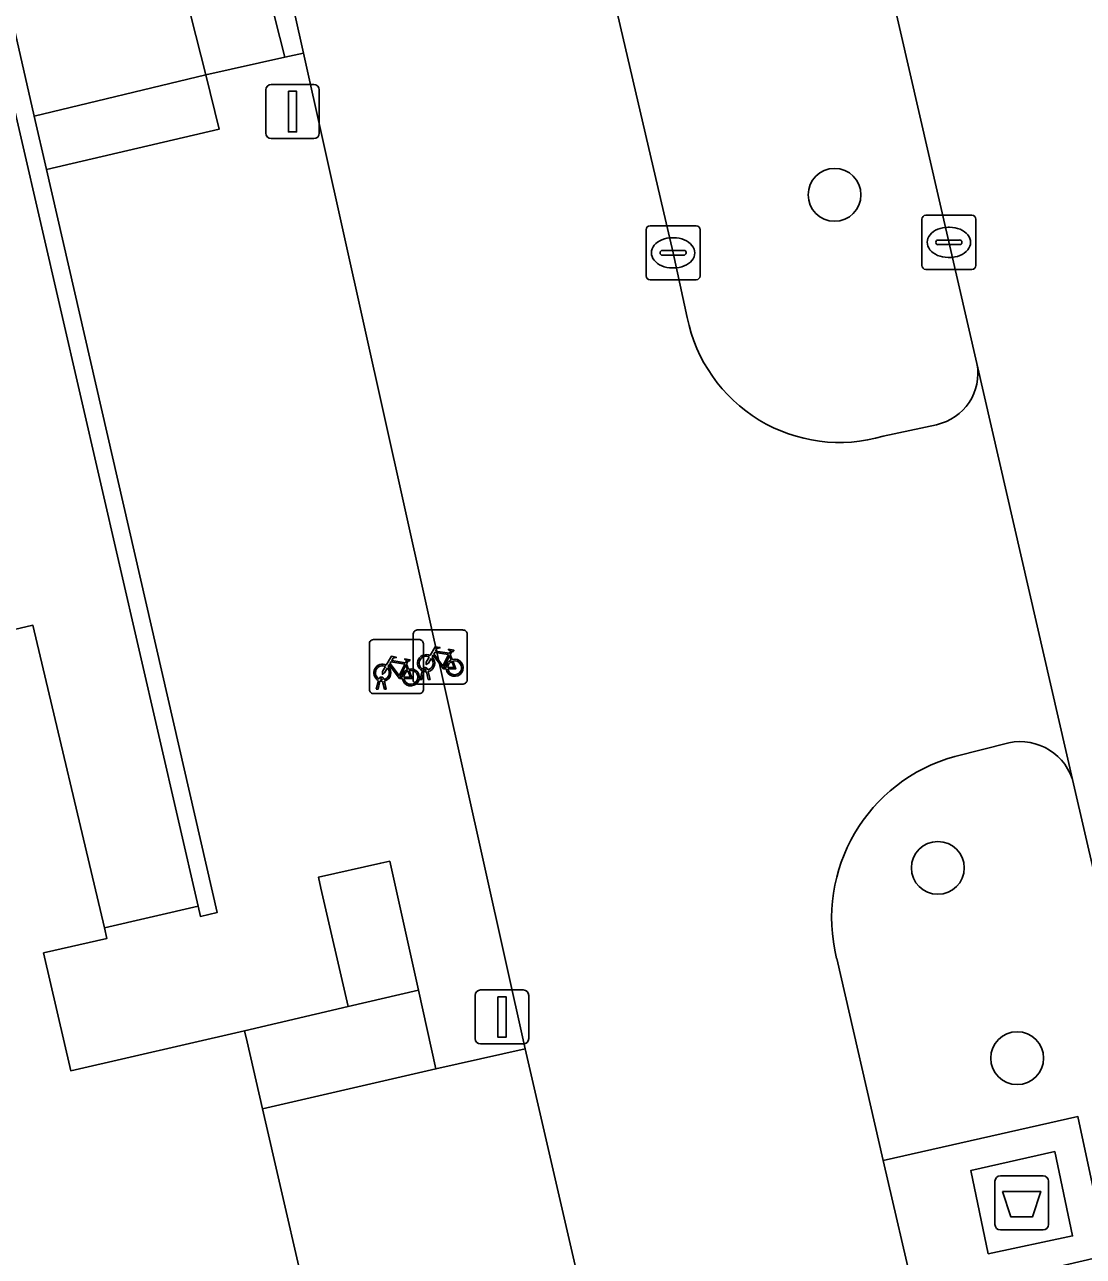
# Model space of a CAD drawing. Extents: x 156412 to 157779, y 382335 to 383768.
# Drawn here: x 156542.53 to 156562.12, y 383359.9 to 383382.69 of the extents above; entities that cross this region are included whole.
import ezdxf

# ---------------------------------------------------------------- set-up
doc = ezdxf.new("R2010")
doc.units = 0
for name, color, linetype in [('IMGEO_Afval_apart_plaats', 7, 'Continuous'), ('IMGEO_Berm_groen', 7, 'Continuous'), ('IMGEO_Boom', 7, 'Continuous'), ('IMGEO_Erf', 7, 'Continuous'), ('IMGEO_Fietsenrek', 7, 'Continuous'), ('IMGEO_Groenvoorziening', 7, 'Continuous'), ('IMGEO_Haag', 7, 'Continuous'), ('IMGEO_Kolk', 7, 'Continuous'), ('IMGEO_Lichtmast', 7, 'Continuous'), ('IMGEO_Muur', 7, 'Continuous'), ('IMGEO_Pand', 7, 'Continuous'), ('IMGEO_Parkeervlak_open', 7, 'Continuous'), ('IMGEO_Rijbaan_lokaal_gesloten', 7, 'Continuous'), ('IMGEO_Rijbaan_lokaal_open', 7, 'Continuous'), ('IMGEO_Voetpad_gesloten', 7, 'Continuous'), ('IMGEO_Voetpad_halfverhard', 7, 'Continuous'), ('IMGEO_Voetpad_op_trap', 7, 'Continuous'), ('IMGEO_Voetpad_open', 7, 'Continuous')]:
    doc.layers.add(name, color=color, linetype=linetype)

msp = doc.modelspace()

# ---------------------------------------------------------------- linework, layer by layer
at = {"layer": 'IMGEO_Afval_apart_plaats'}
for p, q in [((156560.587, 383361.385), (156561.377, 383361.385)), ((156561.377, 383361.385), (156560.587, 383361.385)), ((156560.487, 383360.485), (156560.487, 383361.285)), ((156560.487, 383361.285), (156560.487, 383360.485)), ((156561.477, 383361.285), (156561.477, 383360.485)), ((156561.477, 383360.485), (156561.477, 383361.285)), ((156561.377, 383360.385), (156560.587, 383360.385)), ((156560.587, 383360.385), (156561.377, 383360.385))]:
    msp.add_line(p, q, dxfattribs=at)
msp.add_lwpolyline([(156560.63, 383361.099), (156561.334, 383361.099), (156561.185, 383360.629), (156560.779, 383360.629), (156560.63, 383361.099)], dxfattribs=at)
for centre, start, end in [((156560.587, 383361.285), 90, 180), ((156560.587, 383361.285), 90, 180), ((156561.377, 383361.285), 0, 90), ((156561.377, 383361.285), 360, 90), ((156560.587, 383360.485), 180, 270), ((156560.587, 383360.485), 180, 270), ((156561.377, 383360.485), 270, 0), ((156561.377, 383360.485), 270, 0)]:
    msp.add_arc(centre, 0.1, start, end, dxfattribs=at)
at = {"layer": 'IMGEO_Berm_groen'}
for points in [[(156560.742, 383369.399), (156559.747, 383369.147)], [(156557.558, 383365.409), (156558.416, 383361.671), (156562.022, 383362.483), (156562.572, 383359.917), (156559.019, 383359.092), (156559.179, 383358.357), (156562.895, 383342.388), (156563.631, 383342.557), (156563.579, 383342.678), (156566.914, 383343.406), (156567.755, 383343.519), (156561.943, 383368.642)]]:
    msp.add_lwpolyline(points, dxfattribs=at)
for centre, radius, start, end in [((156560.957, 383368.408), 1.014, 13.3221, 102.2307), ((156560.565, 383366.158), 3.099, 105.3095, 193.9834)]:
    msp.add_arc(centre, radius, start, end, dxfattribs=at)
at = {"layer": 'IMGEO_Boom'}
for centre in [(156557.519, 383379.542), (156559.431, 383367.085), (156560.899, 383363.564)]:
    msp.add_circle(centre, 0.489, dxfattribs=at)
at = {"layer": 'IMGEO_Erf'}
msp.add_lwpolyline([(156542.103, 383382.171), (156520.494, 383377.219), (156522.884, 383366.907), (156523.332, 383367.012), (156523.501, 383366.258), (156523.046, 383366.152), (156524.049, 383361.82), (156525.958, 383362.238), (156524.76, 383367.347), (156528.621, 383368.258), (156528.286, 383369.679), (156533.356, 383370.866), (156533.689, 383369.454), (156542.683, 383371.576), (156544.008, 383365.975), (156545.74, 383366.379)], close=True, dxfattribs=at)
at = {"layer": 'IMGEO_Fietsenrek'}
for p, q in [((156549.721, 383370.563), (156549.721, 383371.404)), ((156549.721, 383371.404), (156549.721, 383370.563)), ((156549.796, 383371.488), (156550.637, 383371.488)), ((156550.637, 383371.488), (156549.796, 383371.488)), ((156550.721, 383371.413), (156550.721, 383370.572)), ((156550.721, 383370.572), (156550.721, 383371.413)), ((156548.91, 383370.386), (156548.91, 383371.227)), ((156548.91, 383371.227), (156548.91, 383370.386)), ((156548.985, 383371.311), (156549.826, 383371.311)), ((156549.826, 383371.311), (156548.985, 383371.311)), ((156549.91, 383371.236), (156549.91, 383370.395)), ((156549.91, 383370.395), (156549.91, 383371.236)), ((156550.408, 383371.037), (156550.444, 383370.942)), ((156549.597, 383370.86), (156549.633, 383370.765)), ((156549.848, 383370.572), (156549.887, 383370.732)), ((156549.917, 383370.72), (156549.882, 383370.572)), ((156549.959, 383370.744), (156549.958, 383370.748)), ((156550, 383370.572), (156549.966, 383370.714)), ((156549.99, 383370.755), (156549.991, 383370.748)), ((156549.998, 383370.718), (156550.033, 383370.572)), ((156549.037, 383370.395), (156549.076, 383370.555)), ((156549.106, 383370.543), (156549.071, 383370.395)), ((156549.148, 383370.567), (156549.147, 383370.571)), ((156549.189, 383370.395), (156549.155, 383370.537)), ((156549.179, 383370.578), (156549.18, 383370.571)), ((156549.187, 383370.541), (156549.222, 383370.395)), ((156550.646, 383370.488), (156549.805, 383370.488)), ((156549.805, 383370.488), (156550.646, 383370.488)), ((156549.882, 383370.572), (156549.848, 383370.572)), ((156550.033, 383370.572), (156550, 383370.572)), ((156549.835, 383370.311), (156548.994, 383370.311)), ((156548.994, 383370.311), (156549.835, 383370.311)), ((156549.071, 383370.395), (156549.037, 383370.395)), ((156549.222, 383370.395), (156549.189, 383370.395))]:
    msp.add_line(p, q, dxfattribs=at)
for points in [[(156550.034, 383371.014), (156550.129, 383371.178), (156550.215, 383371.164), (156550.217, 383371.155), (156550.161, 383371.144), (156550.134, 383371.099), (156550.39, 383371.058)], [(156550.39, 383371.058), (156550.415, 383371.107), (156550.409, 383371.111), (156550.386, 383371.115), (156550.374, 383371.122), (156550.373, 383371.125), (156550.375, 383371.13), (156550.47, 383371.115), (156550.472, 383371.105), (156550.462, 383371.092), (156550.45, 383371.086), (156550.436, 383371.092), (156550.408, 383371.037)], [(156549.223, 383370.837), (156549.318, 383371.001), (156549.404, 383370.987), (156549.406, 383370.978), (156549.35, 383370.967), (156549.323, 383370.922), (156549.579, 383370.881)], [(156549.566, 383370.856), (156549.309, 383370.897), (156549.292, 383370.868), (156549.459, 383370.648), (156549.566, 383370.856)], [(156549.579, 383370.881), (156549.604, 383370.93), (156549.598, 383370.934), (156549.575, 383370.938), (156549.563, 383370.945), (156549.562, 383370.948), (156549.564, 383370.953), (156549.659, 383370.938), (156549.661, 383370.928), (156549.651, 383370.915), (156549.639, 383370.909), (156549.625, 383370.915), (156549.597, 383370.86)], [(156550.055, 383370.962), (156550.003, 383370.872), (156549.963, 383370.847), (156549.964, 383370.894), (156550.019, 383370.988)], [(156550.33, 383370.77), (156550.28, 383370.77), (156550.089, 383371.021), (156550.07, 383370.989)], [(156550.377, 383371.033), (156550.12, 383371.074), (156550.103, 383371.045), (156550.27, 383370.825), (156550.377, 383371.033)], [(156550.425, 383370.935), (156550.395, 383371.012), (156550.286, 383370.794), (156550.329, 383370.794)], [(156550.359, 383370.794), (156550.479, 383370.793), (156550.435, 383370.907)], [(156550.455, 383370.914), (156550.51, 383370.769), (156550.36, 383370.769)], [(156549.244, 383370.785), (156549.192, 383370.695), (156549.152, 383370.67), (156549.153, 383370.717), (156549.208, 383370.811)], [(156549.519, 383370.593), (156549.469, 383370.593), (156549.278, 383370.844), (156549.259, 383370.812)], [(156549.614, 383370.758), (156549.584, 383370.835), (156549.475, 383370.617), (156549.518, 383370.617)], [(156549.548, 383370.617), (156549.668, 383370.616), (156549.624, 383370.73)], [(156549.644, 383370.737), (156549.699, 383370.592), (156549.549, 383370.592)]]:
    msp.add_lwpolyline(points, dxfattribs=at)
for centre, radius, start, end in [((156549.799, 383371.41), 0.0779, 92.4484, 184.2845), ((156549.799, 383371.41), 0.0779, 92.4484, 184.2845), ((156550.643, 383371.41), 0.0779, 2.4484, 94.2845), ((156550.643, 383371.41), 0.0779, 2.4484, 94.2845), ((156548.988, 383371.233), 0.0779, 92.4484, 184.2845), ((156548.988, 383371.233), 0.0779, 92.4484, 184.2845), ((156549.832, 383371.233), 0.0779, 2.4484, 94.2845), ((156549.832, 383371.233), 0.0779, 2.4484, 94.2845), ((156549.961, 383370.873), 0.159, 62.6766, 242.1369), ((156549.961, 383370.873), 0.129, 63.3192, 238.903), ((156549.961, 383370.873), 0.129, 283.6043, 43.4302), ((156549.961, 383370.873), 0.159, 283.5766, 46.6042), ((156550.488, 383370.789), 0.159, 113.3408, 178.3217), ((156550.488, 383370.789), 0.159, 187.0065, 105.7708), ((156550.488, 383370.789), 0.129, 113.923, 177.9556), ((156550.488, 383370.789), 0.129, 188.6715, 104.5883), ((156549.15, 383370.696), 0.159, 62.6766, 242.1369), ((156549.15, 383370.696), 0.129, 63.3192, 238.903), ((156549.15, 383370.696), 0.129, 283.6043, 43.4302), ((156549.15, 383370.696), 0.159, 283.5766, 46.6042), ((156549.677, 383370.612), 0.159, 113.3408, 178.3217), ((156549.677, 383370.612), 0.159, 187.0065, 105.7708), ((156549.677, 383370.612), 0.129, 113.923, 177.9556), ((156549.677, 383370.612), 0.129, 188.6715, 104.5883), ((156549.941, 383370.744), 0.0499, 12.8025, 158.6934), ((156549.961, 383370.873), 0.159, 253.9967, 271.7867), ((156549.941, 383370.744), 0.0174, 12.8025, 163.4502), ((156549.961, 383370.873), 0.129, 253.415, 269.0204), ((156549.13, 383370.567), 0.0499, 12.8025, 158.6934), ((156549.15, 383370.696), 0.159, 253.9967, 271.7867), ((156549.13, 383370.567), 0.0174, 12.8025, 163.4502), ((156549.15, 383370.696), 0.129, 253.415, 269.0204), ((156549.799, 383370.566), 0.0779, 182.4484, 274.2845), ((156549.799, 383370.566), 0.0779, 182.4484, 274.2845), ((156550.643, 383370.566), 0.0779, 272.4484, 4.2845), ((156550.643, 383370.566), 0.0779, 272.4484, 4.2845), ((156548.988, 383370.389), 0.0779, 182.4484, 274.2845), ((156548.988, 383370.389), 0.0779, 182.4484, 274.2845), ((156549.832, 383370.389), 0.0779, 272.4484, 4.2845), ((156549.832, 383370.389), 0.0779, 272.4484, 4.2845)]:
    msp.add_arc(centre, radius, start, end, dxfattribs=at)
at = {"layer": 'IMGEO_Groenvoorziening'}
for points in [[(156560.155, 383376.42), (156556.413, 383392.67), (156545.729, 383388.458), (156547.347, 383382.09), (156547.688, 383382.166), (156547.368, 383383.604), (156553.039, 383384.875), (156554.53, 383378.468), (156554.793, 383377.271)], [(156558.421, 383375.074), (156559.404, 383375.287)]]:
    msp.add_lwpolyline(points, dxfattribs=at)
for points in [[(156544.323, 383387.904), (156541.364, 383386.86), (156542.353, 383382.543), (156542.707, 383381), (156545.882, 383381.764)], [(156545.882, 383381.764), (156542.707, 383381), (156542.935, 383380.007), (156546.128, 383380.754)], [(156549.821, 383364.824), (156548.517, 383364.52), (156546.599, 383364.071), (156546.646, 383363.866), (156546.932, 383362.628), (156550.141, 383363.366)]]:
    msp.add_lwpolyline(points, close=True, dxfattribs=at)
for centre, radius, start, end in [((156557.613, 383377.833), 2.875, 191.2746, 286.3299), ((156559.198, 383376.239), 0.974, 282.2034, 10.7204)]:
    msp.add_arc(centre, radius, start, end, dxfattribs=at)
at = {"layer": 'IMGEO_Haag'}
msp.add_lwpolyline([(156549.821, 383364.824), (156548.517, 383364.52), (156546.599, 383364.071), (156546.646, 383363.866), (156546.932, 383362.628), (156550.141, 383363.366)], close=True, dxfattribs=at)
at = {"layer": 'IMGEO_Kolk'}
for p, q in [((156559.209, 383379.162), (156560.061, 383379.162)), ((156554.03, 383378.042), (156554.03, 383378.894)), ((156554.105, 383378.968), (156554.957, 383378.968)), ((156555.031, 383378.894), (156555.031, 383378.042)), ((156559.134, 383378.236), (156559.134, 383379.088)), ((156559.622, 383378.942), (156559.647, 383378.942)), ((156560.135, 383379.088), (156560.135, 383378.236)), ((156554.518, 383378.748), (156554.543, 383378.748)), ((156559.393, 383378.656), (156559.393, 383378.668)), ((156559.436, 383378.705), (156559.834, 383378.705)), ((156559.877, 383378.668), (156559.877, 383378.656)), ((156554.289, 383378.462), (156554.289, 383378.474)), ((156554.727, 383378.425), (156554.329, 383378.425)), ((156554.332, 383378.511), (156554.73, 383378.511)), ((156554.773, 383378.474), (156554.773, 383378.462)), ((156559.831, 383378.619), (156559.433, 383378.619)), ((156559.645, 383378.382), (156559.62, 383378.382)), ((156554.957, 383377.968), (156554.105, 383377.968)), ((156554.541, 383378.188), (156554.516, 383378.188)), ((156560.061, 383378.162), (156559.209, 383378.162))]:
    msp.add_line(p, q, dxfattribs=at)
for points in [[(156559.209, 383379.162), (156560.061, 383379.162)], [(156554.03, 383378.042), (156554.03, 383378.894)], [(156554.105, 383378.968), (156554.957, 383378.968)], [(156555.031, 383378.894), (156555.031, 383378.042)], [(156559.134, 383378.236), (156559.134, 383379.088)], [(156560.135, 383379.088), (156560.135, 383378.236)], [(156554.957, 383377.968), (156554.105, 383377.968)], [(156560.061, 383378.162), (156559.209, 383378.162)]]:
    msp.add_lwpolyline(points, dxfattribs=at)
for centre, radius, start, end in [((156559.211, 383379.086), 0.0765, 91.552, 178.448), ((156559.211, 383379.086), 0.0765, 91.552, 178.448), ((156560.059, 383379.086), 0.0765, 1.552, 88.448), ((156560.059, 383379.086), 0.0765, 1.552, 88.448), ((156554.107, 383378.892), 0.0765, 91.552, 178.448), ((156554.107, 383378.892), 0.0765, 91.552, 178.448), ((156554.955, 383378.892), 0.0765, 1.552, 88.448), ((156554.955, 383378.892), 0.0765, 1.552, 88.448), ((156559.433, 383378.665), 0.0403, 85.8775, 175.7526), ((156559.43, 383378.655), 0.0366, 178.938, 274.7102), ((156559.834, 383378.662), 0.043, 264.8664, 352.4533), ((156559.838, 383378.667), 0.0386, 1.7309, 96.639), ((156554.329, 383378.471), 0.0403, 85.8775, 175.7526), ((156554.326, 383378.461), 0.0366, 178.938, 274.7102), ((156554.73, 383378.468), 0.043, 264.8664, 352.4533), ((156554.734, 383378.473), 0.0386, 1.7309, 96.639), ((156559.211, 383378.238), 0.0765, 181.552, 268.448), ((156559.211, 383378.238), 0.0765, 181.552, 268.448), ((156560.059, 383378.238), 0.0765, 271.552, 358.448), ((156560.059, 383378.238), 0.0765, 271.552, 358.448), ((156554.107, 383378.044), 0.0765, 181.552, 268.448), ((156554.107, 383378.044), 0.0765, 181.552, 268.448), ((156554.955, 383378.044), 0.0765, 271.552, 358.448), ((156554.955, 383378.044), 0.0765, 271.552, 358.448)]:
    msp.add_arc(centre, radius, start, end, dxfattribs=at)
for centre, major_axis, ratio, start_param, end_param in [((156559.621, 383378.662), (-0.387, 0.002), 0.722429, 4.712389, 7.853982), ((156559.646, 383378.662), (-0.39, 0.002), 0.717154, 1.570796, 4.712389), ((156554.517, 383378.468), (-0.387, 0.002), 0.722429, 4.712389, 7.853982), ((156554.542, 383378.468), (-0.39, 0.002), 0.717154, 1.570796, 4.712389)]:
    msp.add_ellipse(centre, major_axis=major_axis, ratio=ratio, start_param=start_param, end_param=end_param, dxfattribs=at)
at = {"layer": 'IMGEO_Lichtmast'}
for p, q in [((156546.993, 383380.682), (156546.993, 383381.482)), ((156546.993, 383381.482), (156546.993, 383380.682)), ((156547.093, 383381.582), (156547.883, 383381.582)), ((156547.883, 383381.582), (156547.093, 383381.582)), ((156547.983, 383381.482), (156547.983, 383380.682)), ((156547.983, 383380.682), (156547.983, 383381.482)), ((156547.883, 383380.582), (156547.093, 383380.582)), ((156547.093, 383380.582), (156547.883, 383380.582)), ((156550.969, 383364.826), (156551.759, 383364.826)), ((156551.759, 383364.826), (156550.969, 383364.826)), ((156550.869, 383363.926), (156550.869, 383364.726)), ((156550.869, 383364.726), (156550.869, 383363.926)), ((156551.859, 383364.726), (156551.859, 383363.926)), ((156551.859, 383363.926), (156551.859, 383364.726)), ((156551.759, 383363.826), (156550.969, 383363.826)), ((156550.969, 383363.826), (156551.759, 383363.826))]:
    msp.add_line(p, q, dxfattribs=at)
for points in [[(156547.413, 383381.457), (156547.563, 383381.457), (156547.563, 383380.707), (156547.413, 383380.707), (156547.413, 383381.457)], [(156551.289, 383364.701), (156551.439, 383364.701), (156551.439, 383363.951), (156551.289, 383363.951), (156551.289, 383364.701)]]:
    msp.add_lwpolyline(points, dxfattribs=at)
for centre, start, end in [((156547.093, 383381.482), 90, 180), ((156547.093, 383381.482), 90, 180), ((156547.883, 383381.482), 0, 90), ((156547.883, 383381.482), 360, 90), ((156547.093, 383380.682), 180, 270), ((156547.093, 383380.682), 180, 270), ((156547.883, 383380.682), 270, 0), ((156547.883, 383380.682), 270, 0), ((156550.969, 383364.726), 90, 180), ((156550.969, 383364.726), 90, 180), ((156551.759, 383364.726), 0, 90), ((156551.759, 383364.726), 360, 90), ((156550.969, 383363.926), 180, 270), ((156550.969, 383363.926), 180, 270), ((156551.759, 383363.926), 270, 0), ((156551.759, 383363.926), 270, 0)]:
    msp.add_arc(centre, 0.1, start, end, dxfattribs=at)
at = {"layer": 'IMGEO_Muur'}
msp.add_lwpolyline([(156520.494, 383377.219), (156542.103, 383382.171), (156545.74, 383366.379), (156545.784, 383366.187), (156546.092, 383366.259), (156542.935, 383380.007), (156542.707, 383381), (156542.353, 383382.543), (156520.127, 383377.459), (156522.583, 383366.837), (156522.884, 383366.907)], close=True, dxfattribs=at)
at = {"layer": 'IMGEO_Pand'}
msp.add_lwpolyline([(156536.134, 383341.724), (156545.034, 383343.779), (156545.225, 383342.951), (156545.96, 383343.12), (156545.753, 383344.017), (156550.197, 383345.041), (156550.404, 383344.145), (156550.842, 383344.246), (156551.154, 383344.318), (156546.932, 383362.628), (156546.646, 383363.866), (156546.599, 383364.071), (156543.383, 383363.33), (156542.88, 383365.513), (156544.054, 383365.78), (156544.008, 383365.975), (156542.683, 383371.576), (156533.689, 383369.454)], dxfattribs=at)
at = {"layer": 'IMGEO_Parkeervlak_open'}
msp.add_lwpolyline([(156559.028, 383332.373), (156551.792, 383363.737), (156550.141, 383363.366), (156546.932, 383362.628), (156551.154, 383344.318), (156554.166, 383331.234), (156557.406, 383331.993)], close=True, dxfattribs=at)
at = {"layer": 'IMGEO_Rijbaan_lokaal_gesloten'}
msp.add_lwpolyline([(156574.17, 383344.657), (156574.14, 383344.787), (156572.89, 383350.282), (156565.095, 383383.99), (156562.82, 383393.908), (156556.413, 383392.67), (156560.155, 383376.42), (156561.943, 383368.642), (156567.755, 383343.519), (156568.074, 383342.016), (156571.465, 383327.409)], dxfattribs=at)
at = {"layer": 'IMGEO_Rijbaan_lokaal_open'}
for points in [[(156554.793, 383377.271), (156554.53, 383378.468), (156553.039, 383384.875), (156547.368, 383383.604), (156547.688, 383382.166), (156551.792, 383363.737), (156559.028, 383332.373), (156563.269, 383313.993), (156568.564, 383291.001), (156573.325, 383292.103), (156574.426, 383292.358), (156572.433, 383301.047), (156570.463, 383309.543), (156569.863, 383312.122), (156569.38, 383314.271), (156568.854, 383316.46)], [(156561.943, 383368.642), (156560.155, 383376.42)], [(156559.404, 383375.287), (156558.421, 383375.074)], [(156559.747, 383369.147), (156560.742, 383369.399)], [(156566.198, 383328.117), (156563.999, 383337.603), (156563.241, 383340.91), (156562.895, 383342.388), (156559.179, 383358.357), (156559.019, 383359.092), (156558.416, 383361.671), (156557.558, 383365.409)]]:
    msp.add_lwpolyline(points, dxfattribs=at)
for centre, radius, start, end in [((156557.613, 383377.833), 2.875, 191.2746, 286.3299), ((156559.198, 383376.239), 0.974, 282.2034, 10.7204), ((156560.957, 383368.408), 1.014, 13.3221, 102.2307), ((156560.565, 383366.158), 3.099, 105.3095, 193.9834)]:
    msp.add_arc(centre, radius, start, end, dxfattribs=at)
at = {"layer": 'IMGEO_Voetpad_gesloten'}
msp.add_lwpolyline([(156561.594, 383361.834), (156560.042, 383361.487), (156560.363, 383359.944), (156561.924, 383360.274)], close=True, dxfattribs=at)
at = {"layer": 'IMGEO_Voetpad_halfverhard'}
msp.add_lwpolyline([(156544.323, 383387.904), (156545.882, 383381.764), (156547.347, 383382.09), (156545.729, 383388.458)], close=True, dxfattribs=at)
at = {"layer": 'IMGEO_Voetpad_op_trap'}
msp.add_lwpolyline([(156549.288, 383367.207), (156549.12, 383367.173), (156547.966, 383366.912), (156548.013, 383366.707), (156548.517, 383364.52), (156549.821, 383364.824)], close=True, dxfattribs=at)
at = {"layer": 'IMGEO_Voetpad_open'}
for points in [[(156547.688, 383382.166), (156547.347, 383382.09), (156545.882, 383381.764), (156546.128, 383380.754), (156542.935, 383380.007), (156546.092, 383366.259), (156545.784, 383366.187), (156545.74, 383366.379), (156544.008, 383365.975), (156544.054, 383365.78), (156542.88, 383365.513), (156543.383, 383363.33), (156546.599, 383364.071), (156548.517, 383364.52), (156548.013, 383366.707), (156547.966, 383366.912), (156549.12, 383367.173), (156549.288, 383367.207), (156549.821, 383364.824), (156550.141, 383363.366), (156551.792, 383363.737)], [(156562.572, 383359.917), (156562.022, 383362.483), (156558.416, 383361.671), (156559.019, 383359.092)], [(156560.363, 383359.944), (156560.042, 383361.487), (156561.594, 383361.834), (156561.924, 383360.274)]]:
    msp.add_lwpolyline(points, close=True, dxfattribs=at)

doc.saveas('drawing.dxf')
